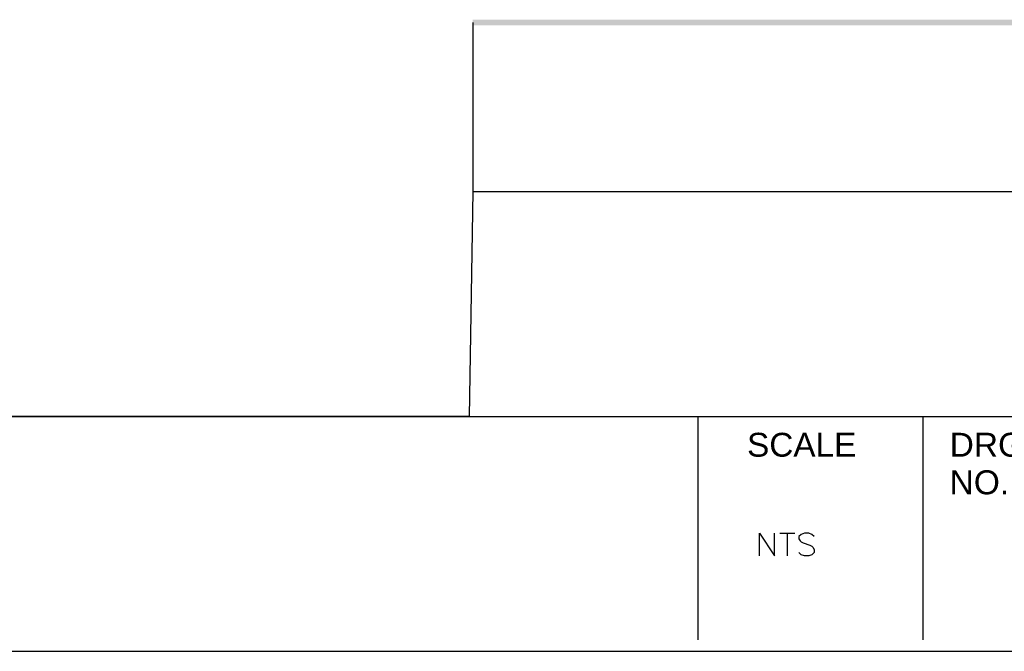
# Model space of a CAD drawing. Header units: millimetres. Extents: x 0 to 16721, y 217 to 10981.
# Tile 376 of 394: x 9054 to 11639, y 217 to 1875. Entities that reach past the tile are written whole.
import ezdxf

# ---------------------------------------------------------------- set-up
doc = ezdxf.new("R2010")
doc.units = ezdxf.units.MM
for name, color, linetype in [('PDF_pss 1260', 7, 'Continuous'), ('PDF_Tamp', 7, 'Continuous'), ('PDF_Text', 7, 'Continuous')]:
    doc.layers.add(name, color=color, linetype=linetype)
doc.styles.add('PDF TimesNewRomanPS-BoldMT', font='arial.ttf')

msp = doc.modelspace()

# ---------------------------------------------------------------- linework, layer by layer
at = {"layer": 'PDF_pss 1260', "lineweight": 25}
msp.add_lwpolyline([(10243.2, 1867.5), (10243.2, 1424.4), (10234, 833.3), (7567.2, 833.3), (7558, 247.5)], dxfattribs=at)
at = {"layer": 'PDF_Tamp', "lineweight": 25}
for points in [[(10243.2, 1424.4), (14970.8, 1424.4)], [(7567.1, 833.3), (14970.7, 833.3)], [(10834.3, 833.3), (10834.3, 247.4)], [(11425.2, 833.3), (11425.2, 247.4)], [(10995.8, 467.7), (10995.8, 526.9), (11035.2, 467.7), (11035.2, 526.9)], [(11049.3, 526.9), (11088.6, 526.9)], [(11069, 526.9), (11069, 467.7)], [(11139.3, 518.4), (11133.7, 524), (11125.3, 526.9), (11114, 526.9), (11105.5, 524), (11099.9, 518.4), (11099.9, 512.7), (11102.8, 507.1), (11105.5, 504.2), (11111.2, 501.5), (11128.1, 495.9), (11133.7, 493.1), (11136.5, 490.2), (11139.3, 484.6), (11139.3, 476.2), (11133.7, 470.6), (11125.3, 467.7), (11114, 467.7), (11105.5, 470.6), (11099.9, 476.2)], [(7551.7, 217.1), (14955.3, 217.1)]]:
    msp.add_lwpolyline(points, dxfattribs=at)
at = {"layer": 'PDF_Tamp', "transparency": 33554559}
for points in [[(14971, 1860.2), (14971, 1874.9), (10243.4, 1860.2)], [(14971, 1874.9), (10243.4, 1860.2), (10243.4, 1874.9)]]:
    msp.add_solid(points, dxfattribs=at)

# ---------------------------------------------------------------- texts
at = {"layer": 'PDF_Text', "attachment_point": 4, "style": 'PDF TimesNewRomanPS-BoldMT'}
for s, insert, char_height in [('SCALE', (10963.6, 758.8), 62.6), ('DRG.', (11495.5, 758.8), 62.96), ('NO.', (11495.4, 660.2), 62.96)]:
    msp.add_mtext(s, dxfattribs=dict(at, insert=insert, char_height=char_height))

doc.saveas('drawing.dxf')
